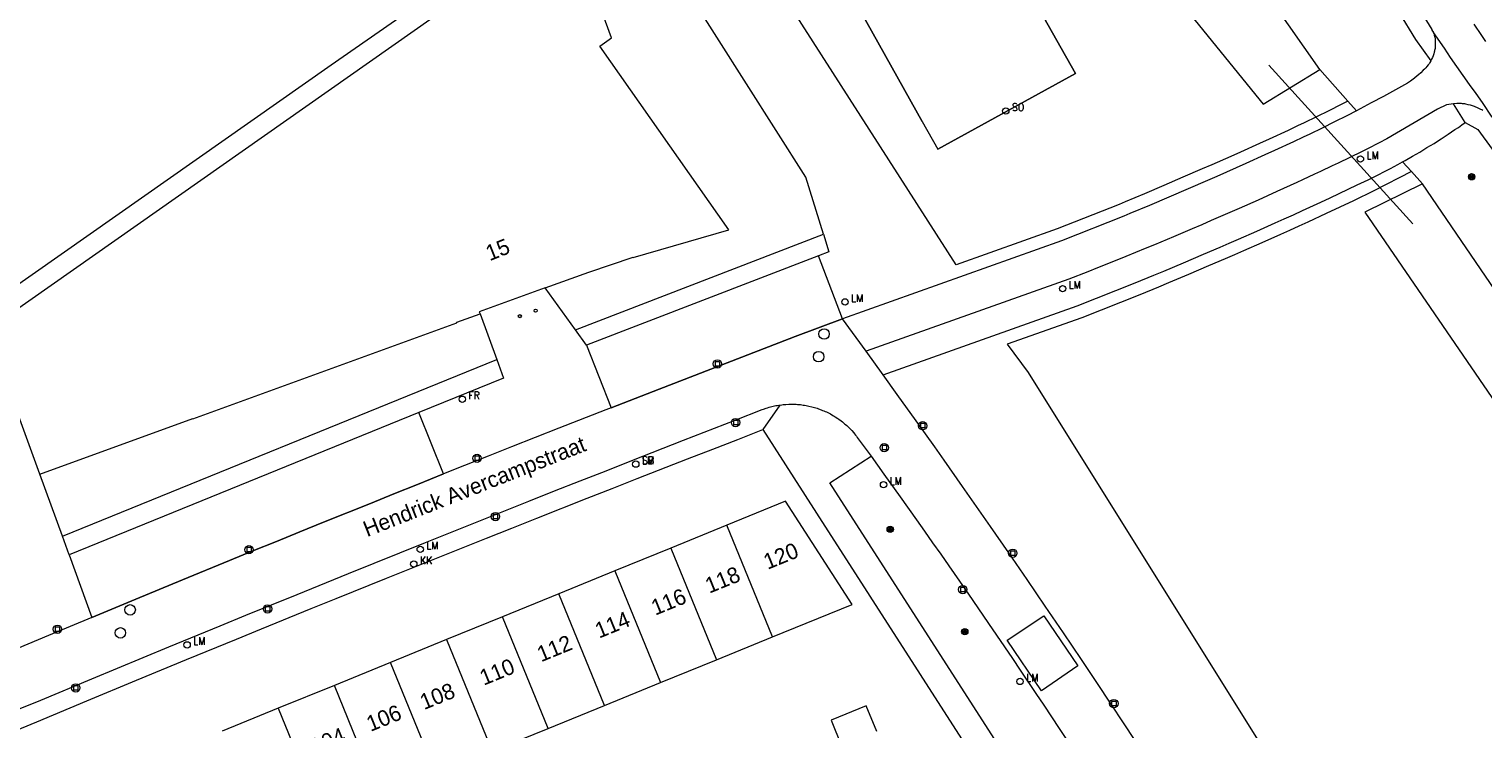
# Model space of a CAD drawing. Header units: metres. Extents: x 138165 to 154469, y 480134 to 494189.
# Tile 830 of 1056: x 146149 to 146264, y 488544 to 488600. Entities that reach past the tile are written whole.
import ezdxf

# ---------------------------------------------------------------- set-up
doc = ezdxf.new("R2010")
doc.units = ezdxf.units.M
doc.header["$LTSCALE"] = 0.001
doc.header["$MEASUREMENT"] = 0
for name, color, linetype, lineweight in [('Level 5', 7, 'Continuous', 0), ('TOP-L-duiker', 7, 'Continuous', 0), ('TOP-L-terrein schutting raster hek leuning', 7, 'Continuous', 0), ('TOP-L-topo objecten punt', 7, 'Continuous', 0), ('TOP-L-topo objecten vlak', 7, 'Continuous', 0), ('TOP-L-verharding molgoot', 7, 'Continuous', 0), ('TOP-T-topo huisnummering naamgeving', 7, 'Continuous', 0)]:
    doc.layers.add(name, color=color, linetype=linetype, lineweight=lineweight)
doc.styles.add('Style-INTL_ISO', font='INTL_ISO.shx')
doc.styles.add('Style-STANDARD', font='STANDARD.shx')

# ---------------------------------------------------------------- blocks, each defined once
blk = doc.blocks.new('24')
at = {"layer": 'TOP-L-topo objecten punt', "color": 7, "linetype": 'Continuous', "lineweight": 0}
for radius in [0.025, 0.0182, 0.0115, 0.005]:
    blk.add_circle((0, 0), radius, dxfattribs=at)
blk = doc.blocks.new('306')
at = {"layer": 'TOP-L-topo objecten punt', "color": 7, "linetype": 'Continuous', "lineweight": 0}
blk.add_circle((0, 0), 0.025, dxfattribs=at)
at = {"layer": 'TOP-L-topo objecten punt', "color": 7, "linetype": 'Continuous', "lineweight": 0, "style": 'Style-STANDARD'}
blk.add_text('FR', height=0.06, dxfattribs=at).set_placement((0.0483, 0))
blk = doc.blocks.new('129')
at = {"layer": 'TOP-L-topo objecten punt', "color": 7, "linetype": 'Continuous', "lineweight": 0}
blk.add_circle((0, 0), 0.025, dxfattribs=at)
at = {"layer": 'TOP-L-topo objecten punt', "color": 7, "linetype": 'Continuous', "lineweight": 0, "style": 'Style-STANDARD'}
blk.add_text('SO', height=0.06, dxfattribs=at).set_placement((0.0483, 0))
blk = doc.blocks.new('39')
at = {"layer": 'TOP-L-topo objecten punt', "color": 7, "linetype": 'Continuous', "lineweight": 0}
for p, q in [((0.0175, 0.0175), (-0.0175, 0.0175)), ((-0.0175, 0.0175), (-0.0175, -0.0175)), ((0.0175, 0.0175), (0.0175, -0.0175)), ((0.0175, -0.0175), (-0.0175, -0.0175))]:
    blk.add_line(p, q, dxfattribs=at)
blk.add_circle((0, 0), 0.0332, dxfattribs=at)
blk = doc.blocks.new('*U13')
at = {"layer": 'Level 5', "color": 7, "linetype": 'Continuous', "lineweight": 0}
blk.add_circle((0, 0), 0.0415, dxfattribs=at)
blk = doc.blocks.new('150')
at = {"layer": 'Level 5', "color": 7, "linetype": 'Continuous', "lineweight": 0}
blk.add_blockref('*U13', (0, 0), dxfattribs=at)
blk = doc.blocks.new('16')
at = {"layer": 'TOP-L-topo objecten punt', "color": 7, "linetype": 'Continuous', "lineweight": 0}
blk.add_circle((0, 0), 0.025, dxfattribs=at)
at = {"layer": 'TOP-L-topo objecten punt', "color": 7, "linetype": 'Continuous', "lineweight": 0, "style": 'Style-STANDARD'}
blk.add_text('LM', height=0.06, dxfattribs=at).set_placement((0.0483, 0))
blk = doc.blocks.new('10')
at = {"layer": 'TOP-L-topo objecten punt', "linetype": 'Continuous', "lineweight": 0}
blk.add_circle((0, 0), 0.0125, dxfattribs=at)
blk = doc.blocks.new('119')
at = {"layer": 'TOP-L-topo objecten punt', "color": 7, "linetype": 'Continuous', "lineweight": 0}
blk.add_circle((0, 0), 0.025, dxfattribs=at)
at = {"layer": 'TOP-L-topo objecten punt', "color": 7, "linetype": 'Continuous', "lineweight": 0, "style": 'Style-STANDARD'}
blk.add_text('KK', height=0.06, dxfattribs=at).set_placement((0.0483, 0))
blk = doc.blocks.new('175')
at = {"layer": 'TOP-L-topo objecten punt', "color": 7, "linetype": 'Continuous', "lineweight": 0}
blk.add_circle((0, 0), 0.025, dxfattribs=at)
at = {"layer": 'TOP-L-topo objecten punt', "color": 7, "linetype": 'Continuous', "lineweight": 0, "style": 'Style-STANDARD'}
blk.add_text('SB', height=0.06, dxfattribs=at).set_placement((0.0483, 0))

msp = doc.modelspace()

# ---------------------------------------------------------------- linework, layer by layer
at = {"layer": 'TOP-L-duiker', "flags": 128}
msp.add_lwpolyline([(146246.89, 488596.91), (146258.31, 488584.34)], dxfattribs=at)
at = {"layer": 'TOP-L-terrein schutting raster hek leuning', "flags": 128}
msp.add_lwpolyline([(146219.42, 488592.44), (146210.52, 488608.39), (146221.33, 488614.39), (146231.56, 488596.26), (146220.67, 488590.25)], dxfattribs=at)
at = {"layer": 'TOP-L-topo objecten vlak', "flags": 128}
for points in [[(146253.15, 488594.07), (146252.62, 488593.8), (146251.65, 488593.31), (146250.68, 488592.83), (146249.7, 488592.35), (146249.17, 488592.1), (146248.42, 488591.75), (146246.92, 488591.06), (146246.16, 488590.71), (146244.65, 488590.03), (146243.89, 488589.69), (146242.38, 488589.02), (146241.62, 488588.69), (146240.09, 488588.03), (146238.57, 488587.37), (146237.04, 488586.72), (146235.51, 488586.09), (146235.03, 488585.89), (146230.11, 488583.94), (146222.12, 488581.1), (146196.33, 488621.32), (146189.67, 488631.7)], [(146226.11, 488631.65), (146224.99, 488631.75), (146223.87, 488631.47), (146221.74, 488630.28), (146221.25, 488629.41), (146221.11, 488628.18), (146225.84, 488620.6), (146230.57, 488613.86), (146237.27, 488605.12), (146246.45, 488593.82), (146250.92, 488596.56)], [(146250.92, 488596.56), (146242.06, 488609.26), (146236.95, 488617.36), (146232.16, 488623.76), (146226.11, 488631.65)], [(146220.67, 488590.25), (146231.56, 488596.26), (146221.33, 488614.39), (146210.52, 488608.39), (146219.42, 488592.44), (146220.67, 488590.25)], [(146194.82, 488611.67), (146190.67, 488609.49), (146172.58, 488596.92), (146144.81, 488577.46), (146145.17, 488576.42)], [(146211.6, 488583.52), (146210.2, 488588.04), (146198.45, 488606.55), (146194.82, 488611.67)], [(146189.54, 488579.28), (146193.01, 488580.51), (146196.51, 488581.7), (146196.52, 488581.67), (146204.09, 488583.88), (146193.89, 488598.43), (146194.8, 488599.07), (146193.01, 488603.99), (146193.25, 488604.07), (146191.58, 488608.65), (146182.3, 488602.15), (146182.45, 488601.94), (146145.34, 488575.93)], [(146255.89, 488606.11), (146259.8, 488599.73), (146259.82, 488599.7), (146259.95, 488599.51)], [(146254.62, 488605.32), (146258.52, 488598.94), (146259.73, 488597.25)], [(146264.09, 488598.8), (146263.78, 488599.26), (146263.17, 488600.16)], [(146259.95, 488599.51), (146259.96, 488599.43), (146259.99, 488599.36), (146260, 488599.29), (146260.02, 488599.21), (146260.04, 488599.14), (146260.06, 488598.99), (146260.07, 488598.92), (146260.08, 488598.77), (146260.08, 488598.69), (146260.08, 488598.62), (146260.08, 488598.47), (146260.07, 488598.39), (146260.07, 488598.32), (146260.06, 488598.24), (146260.03, 488598.09), (146260.02, 488598.02), (146260, 488597.95), (146259.96, 488597.8), (146259.94, 488597.73), (146259.91, 488597.66), (146259.86, 488597.52), (146259.79, 488597.38), (146259.73, 488597.25)], [(146264.6, 488592.79), (146263.81, 488593.96), (146263.31, 488594.67), (146262.8, 488595.39), (146261.8, 488596.82), (146261.3, 488597.53), (146260.81, 488598.25), (146259.95, 488599.51)], [(146250.92, 488596.56), (146253.15, 488594.07)], [(146259.73, 488597.25), (146259.65, 488597.12), (146259.61, 488597.06), (146259.52, 488596.94), (146259.41, 488596.8), (146259.32, 488596.7), (146259.23, 488596.6), (146259.13, 488596.51), (146258.94, 488596.32), (146258.74, 488596.14), (146258.64, 488596.06), (146258.44, 488595.88), (146258.33, 488595.8), (146258.12, 488595.64), (146257.89, 488595.48), (146256.94, 488594.95), (146255.98, 488594.43), (146255.01, 488593.92), (146253.85, 488593.31)], [(146253.85, 488593.31), (146253.15, 488594.07)], [(146253.85, 488593.31), (146253.07, 488592.91), (146252.1, 488592.42), (146251.12, 488591.93), (146250.14, 488591.45), (146249.6, 488591.2), (146248.84, 488590.84), (146247.33, 488590.15), (146246.58, 488589.8), (146245.06, 488589.12), (146244.3, 488588.78), (146242.78, 488588.1), (146242.02, 488587.77), (146240.49, 488587.11), (146238.96, 488586.45), (146237.43, 488585.8), (146235.89, 488585.16), (146235.4, 488584.96), (146230.46, 488583.01), (146213.1, 488576.83)], [(146261.53, 488593.86), (146260.98, 488593.76), (146260.26, 488593.44), (146256.23, 488591.08), (146255.63, 488590.77), (146254.7, 488590.3), (146254.24, 488590.06), (146253.31, 488589.6), (146252.38, 488589.15), (146251.92, 488588.93), (146250.98, 488588.48), (146250.51, 488588.27), (146249.57, 488587.84), (146249.1, 488587.62), (146247.52, 488586.9), (146246.78, 488586.57), (146246.04, 488586.23), (146244.55, 488585.57), (146243.81, 488585.25), (146242.32, 488584.6), (146241.57, 488584.27), (146240.82, 488583.95), (146239.33, 488583.32), (146237.83, 488582.69), (146237.08, 488582.38), (146235.57, 488581.76), (146234.06, 488581.15), (146233.31, 488580.85), (146232.55, 488580.55), (146231.04, 488579.96), (146214.98, 488574.25)], [(146263.86, 488593.33), (146263.78, 488593.37), (146263.7, 488593.41), (146263.54, 488593.49), (146263.37, 488593.57), (146263.29, 488593.6), (146263.2, 488593.63), (146263.12, 488593.66), (146263.03, 488593.69), (146262.86, 488593.74), (146262.68, 488593.78), (146262.51, 488593.82), (146262.42, 488593.84), (146262.24, 488593.86), (146262.15, 488593.87), (146261.97, 488593.88), (146261.79, 488593.88), (146261.53, 488593.86)], [(146262.46, 488592.37), (146261.53, 488593.86)], [(146257.49, 488589.26), (146257.7, 488589.37), (146258.28, 488589.7), (146258.56, 488589.87), (146258.85, 488590.03), (146259.42, 488590.38), (146259.7, 488590.55), (146259.98, 488590.72), (146260.26, 488590.9), (146260.54, 488591.08), (146261.09, 488591.44), (146261.64, 488591.81), (146261.92, 488591.99), (146262.19, 488592.18), (146262.46, 488592.37)], [(146262.46, 488592.37), (146263.45, 488591.83), (146267.08, 488586.85)], [(146216.34, 488572.38), (146231.71, 488577.84), (146236.3, 488579.66), (146237.77, 488580.27), (146238.56, 488580.59), (146240.14, 488581.26), (146241.72, 488581.93), (146243.03, 488582.49), (146243.76, 488582.81), (146244.49, 488583.13), (146245.95, 488583.77), (146247.4, 488584.42), (146248.12, 488584.74), (146248.85, 488585.07), (146249.57, 488585.4), (146251.02, 488586.07), (146251.74, 488586.41), (146252.46, 488586.74), (146253.18, 488587.08), (146253.89, 488587.43), (146254.77, 488587.84), (146255.07, 488587.99), (146255.66, 488588.28), (146255.95, 488588.43), (146256.54, 488588.74), (146257.12, 488589.05), (146257.49, 488589.26)], [(146258.19, 488588.48), (146255.2, 488586.95), (146253.61, 488586.18), (146251.44, 488585.16), (146249.99, 488584.49), (146249.26, 488584.16), (146248.54, 488583.83), (146247.81, 488583.51), (146246.35, 488582.85), (146244.89, 488582.21), (146244.16, 488581.89), (146243.43, 488581.58), (146242.11, 488581.01), (146240.53, 488580.34), (146238.95, 488579.67), (146238.16, 488579.34), (146236.68, 488578.73), (146232.07, 488576.91), (146226.15, 488574.81), (146227.82, 488572.58), (146263.7, 488515.18)], [(146258.19, 488588.48), (146257.49, 488589.26)], [(146259.06, 488587.51), (146258.19, 488588.48)], [(146259.06, 488587.51), (146254.5, 488585.26), (146284.01, 488542.23), (146292.49, 488528.16), (146297.14, 488530.09)], [(146297.14, 488530.09), (146287.88, 488545.3), (146259.06, 488587.51)], [(146191.96, 488575.94), (146211.6, 488583.52)], [(146211.6, 488583.52), (146212.03, 488582.14), (146211.2, 488581.82)], [(146211.2, 488581.82), (146192.83, 488574.73)], [(146213.1, 488576.83), (146211.2, 488581.82)], [(146189.54, 488579.28), (146184.33, 488577.38), (146184.39, 488577.22)], [(146191.96, 488575.94), (146189.54, 488579.28)], [(146149.5, 488564.51), (146161.63, 488568.93), (146161.64, 488568.9), (146182.55, 488576.51), (146182.54, 488576.55), (146184.39, 488577.22)], [(146184.39, 488577.22), (146185.71, 488573.59)], [(146213.1, 488576.83), (146209.35, 488575.41), (146205.6, 488573.97), (146201.85, 488572.52), (146198.11, 488571.07), (146194.77, 488569.77)], [(146214.98, 488574.25), (146213.1, 488576.83)], [(146149.5, 488564.51), (146145.34, 488575.93)], [(146192.83, 488574.73), (146191.96, 488575.94)], [(146192.83, 488574.73), (146194.77, 488569.77)], [(146151.3, 488559.59), (146185.71, 488573.59)], [(146185.71, 488573.59), (146186.24, 488572.13), (146179.55, 488569.41)], [(146216.34, 488572.38), (146214.98, 488574.25)], [(146237, 488542.35), (146235.59, 488544.49), (146234.18, 488546.62), (146233.47, 488547.69), (146232.04, 488549.82), (146230.61, 488551.94), (146229.18, 488554.06), (146228.46, 488555.11), (146227.73, 488556.17), (146226.29, 488558.28), (146224.83, 488560.38), (146224.1, 488561.43), (146223.37, 488562.48), (146222.63, 488563.53), (146221.16, 488565.62), (146220.42, 488566.67), (146218.94, 488568.75), (146217.45, 488570.83), (146216.34, 488572.38)], [(146147.56, 488545.78), (146149.59, 488546.62), (146153.64, 488548.31), (146157.7, 488549.99), (146159.73, 488550.83), (146163.8, 488552.5), (146165.83, 488553.33), (146169.9, 488554.99), (146173.97, 488556.64), (146176.01, 488557.47), (146180.08, 488559.11), (146184.16, 488560.74), (146188.25, 488562.37), (146190.29, 488563.18), (146192.33, 488563.98), (146194.38, 488564.79), (146196.42, 488565.59), (146200.51, 488567.2), (146204.6, 488568.79), (146206.75, 488569.63), (146206.86, 488569.67), (146207.07, 488569.74), (146207.18, 488569.78), (146207.29, 488569.81), (146207.51, 488569.87), (146207.73, 488569.92), (146207.84, 488569.94), (146207.96, 488569.96), (146208.07, 488569.98), (146208.14, 488569.99)], [(146208.14, 488569.99), (146206.81, 488568.05)], [(146208.14, 488569.99), (146208.29, 488570.01), (146208.41, 488570.02), (146208.63, 488570.04), (146208.86, 488570.06), (146209.09, 488570.06), (146209.2, 488570.06), (146209.32, 488570.05), (146209.43, 488570.05), (146209.54, 488570.04), (146209.66, 488570.03), (146209.77, 488570.02), (146210, 488569.99), (146210.11, 488569.97), (146210.22, 488569.96), (146210.44, 488569.91), (146210.67, 488569.86), (146210.78, 488569.83), (146210.89, 488569.8), (146211.1, 488569.73), (146211.21, 488569.7), (146211.42, 488569.62), (146211.53, 488569.57), (146211.64, 488569.53), (146211.74, 488569.48), (146211.84, 488569.44), (146211.94, 488569.39), (146212.05, 488569.34), (146212.15, 488569.28), (146212.35, 488569.17), (146212.44, 488569.11), (146212.54, 488569.05), (146212.73, 488568.93), (146212.82, 488568.86), (146213.01, 488568.73), (146213.1, 488568.66), (146213.18, 488568.59), (146213.27, 488568.51), (146213.36, 488568.44), (146213.44, 488568.36), (146213.61, 488568.21), (146213.69, 488568.12), (146213.85, 488567.96), (146214, 488567.79), (146214.07, 488567.7), (146214.14, 488567.61), (146214.21, 488567.52), (146214.28, 488567.43), (146215.37, 488565.94)], [(146179.55, 488569.41), (146151.83, 488558.13)], [(146181.5, 488564.53), (146179.55, 488569.41)], [(146194.77, 488569.77), (146194.36, 488569.61), (146190.62, 488568.15), (146186.89, 488566.67), (146185.02, 488565.93), (146183.16, 488565.19), (146181.5, 488564.53)], [(146147.3, 488544.08), (146149.27, 488544.9), (146153.22, 488546.55), (146157.17, 488548.19), (146161.12, 488549.82), (146165.08, 488551.44), (146167.06, 488552.25), (146171.02, 488553.86), (146173, 488554.67), (146176.97, 488556.27), (146178.95, 488557.07), (146180.94, 488557.86), (146184.91, 488559.45), (146186.9, 488560.24), (146188.89, 488561.03), (146192.87, 488562.6), (146194.86, 488563.39), (146196.85, 488564.17), (146200.83, 488565.72), (146202.83, 488566.5), (146204.82, 488567.27), (146206.81, 488568.05)], [(146206.81, 488568.05), (146211.04, 488561.43), (146235.93, 488522.7)], [(146227.51, 488539.88), (146212.1, 488563.83), (146215.37, 488565.94)], [(146215.37, 488565.94), (146216.39, 488564.52), (146217.68, 488562.71), (146218.97, 488560.9), (146219.61, 488559.99), (146220.25, 488559.08), (146220.89, 488558.17), (146221.53, 488557.26), (146222.8, 488555.43), (146223.43, 488554.51), (146224.69, 488552.68), (146225.32, 488551.76), (146226.57, 488549.92), (146227.19, 488548.99), (146228.43, 488547.15), (146229.05, 488546.22), (146229.67, 488545.29), (146230.28, 488544.36), (146231.51, 488542.51)], [(146151.3, 488559.59), (146149.5, 488564.51)], [(146181.5, 488564.53), (146179.43, 488563.7), (146177.56, 488562.95), (146175.7, 488562.2), (146171.98, 488560.7), (146170.11, 488559.95), (146168.25, 488559.19), (146166.39, 488558.43), (146164.54, 488557.67), (146160.82, 488556.14), (146158.96, 488555.38), (146157.11, 488554.61), (146153.64, 488553.17)], [(146207.57, 488551.62), (146213.87, 488554.2), (146208.6, 488562.37), (146203.95, 488560.48)], [(146151.83, 488558.13), (146151.3, 488559.59)], [(146203.95, 488560.48), (146199.51, 488558.66)], [(146207.57, 488551.62), (146203.95, 488560.48)], [(146199.51, 488558.66), (146195.07, 488556.85)], [(146199.51, 488558.66), (146203.12, 488549.81)], [(146151.83, 488558.13), (146153.64, 488553.17)], [(146195.07, 488556.85), (146190.62, 488555.04)], [(146195.07, 488556.85), (146198.68, 488548)], [(146190.62, 488555.04), (146186.18, 488553.22)], [(146194.24, 488546.18), (146190.62, 488555.04)], [(146153.64, 488553.17), (146150.2, 488551.74), (146146.07, 488550.02), (146144.32, 488549.29)], [(146186.18, 488553.22), (146181.73, 488551.41)], [(146189.79, 488544.37), (146186.18, 488553.22)], [(146229.06, 488553.3), (146231.77, 488549.32), (146228.87, 488547.36), (146226.17, 488551.35), (146229.06, 488553.3)], [(146181.73, 488551.41), (146177.29, 488549.59)], [(146181.73, 488551.41), (146185.35, 488542.56)], [(146203.12, 488549.81), (146207.57, 488551.62)], [(146177.29, 488549.59), (146172.85, 488547.78)], [(146180.9, 488540.74), (146177.29, 488549.59)], [(146198.68, 488548), (146203.12, 488549.81)], [(146194.24, 488546.18), (146198.68, 488548)], [(146172.85, 488547.78), (146168.4, 488545.97)], [(146176.46, 488538.93), (146172.85, 488547.78)], [(146168.4, 488545.97), (146163.96, 488544.15)], [(146168.4, 488545.97), (146172.02, 488537.11)], [(146189.79, 488544.37), (146194.24, 488546.18)], [(146215.82, 488544.12), (146214.98, 488546.16), (146212.21, 488545.02), (146213.03, 488543)], [(146185.35, 488542.56), (146189.79, 488544.37)]]:
    msp.add_lwpolyline(points, dxfattribs=at)
at = {"layer": 'TOP-L-verharding molgoot', "flags": 128}
for points in [[(146194.77, 488569.77), (146198.11, 488571.07), (146201.85, 488572.52), (146205.6, 488573.97), (146209.35, 488575.41), (146213.1, 488576.83)], [(146153.64, 488553.17), (146157.11, 488554.61), (146158.96, 488555.38), (146160.82, 488556.14), (146164.54, 488557.67), (146166.39, 488558.43), (146168.25, 488559.19), (146170.11, 488559.95), (146171.98, 488560.7), (146175.7, 488562.2), (146177.56, 488562.95), (146179.43, 488563.7), (146181.5, 488564.53)]]:
    msp.add_lwpolyline(points, dxfattribs=at)

# ---------------------------------------------------------------- block references
at = {"layer": 'TOP-L-topo objecten punt', "xscale": 10, "yscale": 10, "zscale": 10}
for name, p in [('129', (146226.05, 488593.29)), ('16', (146254.15, 488589.48)), ('24', (146262.96, 488588.07)), ('16', (146230.55, 488579.21)), ('16', (146213.31, 488578.16)), ('10', (146187.54, 488577.03)), ('10', (146188.79, 488577.46)), ('150', (146211.65, 488575.62)), ('39', (146203.2, 488573.25)), ('150', (146211.22, 488573.82)), ('306', (146182.98, 488570.45)), ('39', (146204.64, 488568.6)), ('39', (146219.46, 488568.35)), ('39', (146216.42, 488566.61)), ('39', (146184.15, 488565.77)), ('175', (146196.73, 488565.31)), ('16', (146196.73, 488565.31)), ('16', (146216.36, 488563.68)), ('39', (146185.61, 488561.15)), ('24', (146216.89, 488560.14)), ('39', (146166.08, 488558.53)), ('16', (146179.65, 488558.56)), ('39', (146226.6, 488558.25)), ('119', (146179.14, 488557.39)), ('39', (146222.64, 488555.37)), ('150', (146156.66, 488553.76)), ('39', (146167.55, 488553.84)), ('39', (146150.9, 488552.23)), ('150', (146155.89, 488551.94)), ('16', (146161.18, 488550.99)), ('24', (146222.8, 488552.03)), ('16', (146227.18, 488548.09)), ('39', (146152.35, 488547.58)), ('39', (146234.61, 488546.34))]:
    msp.add_blockref(name, p, dxfattribs=at)

# ---------------------------------------------------------------- texts
at = {"layer": 'TOP-T-topo huisnummering naamgeving', "style": 'Style-INTL_ISO'}
for s, rotation, p in [('15', 21.8, (146185.15, 488581.38)), ('Hendrick Avercampstraat', 21.5, (146175.44, 488559.52)), ('120', 22.2, (146207.17, 488556.93)), ('118', 22.2, (146202.55, 488555.04)), ('116', 22.1, (146198.27, 488553.3)), ('114', 22.2, (146193.82, 488551.48)), ('112', 22.2, (146189.23, 488549.61)), ('110', 22.2, (146184.68, 488547.75)), ('108', 22.2, (146179.95, 488545.82)), ('106', 22.2, (146175.71, 488544.09)), ('104', 22.2, (146171.27, 488542.28))]:
    msp.add_text(s, height=1.25, rotation=rotation, dxfattribs=at).set_placement(p)

doc.saveas('drawing.dxf')
